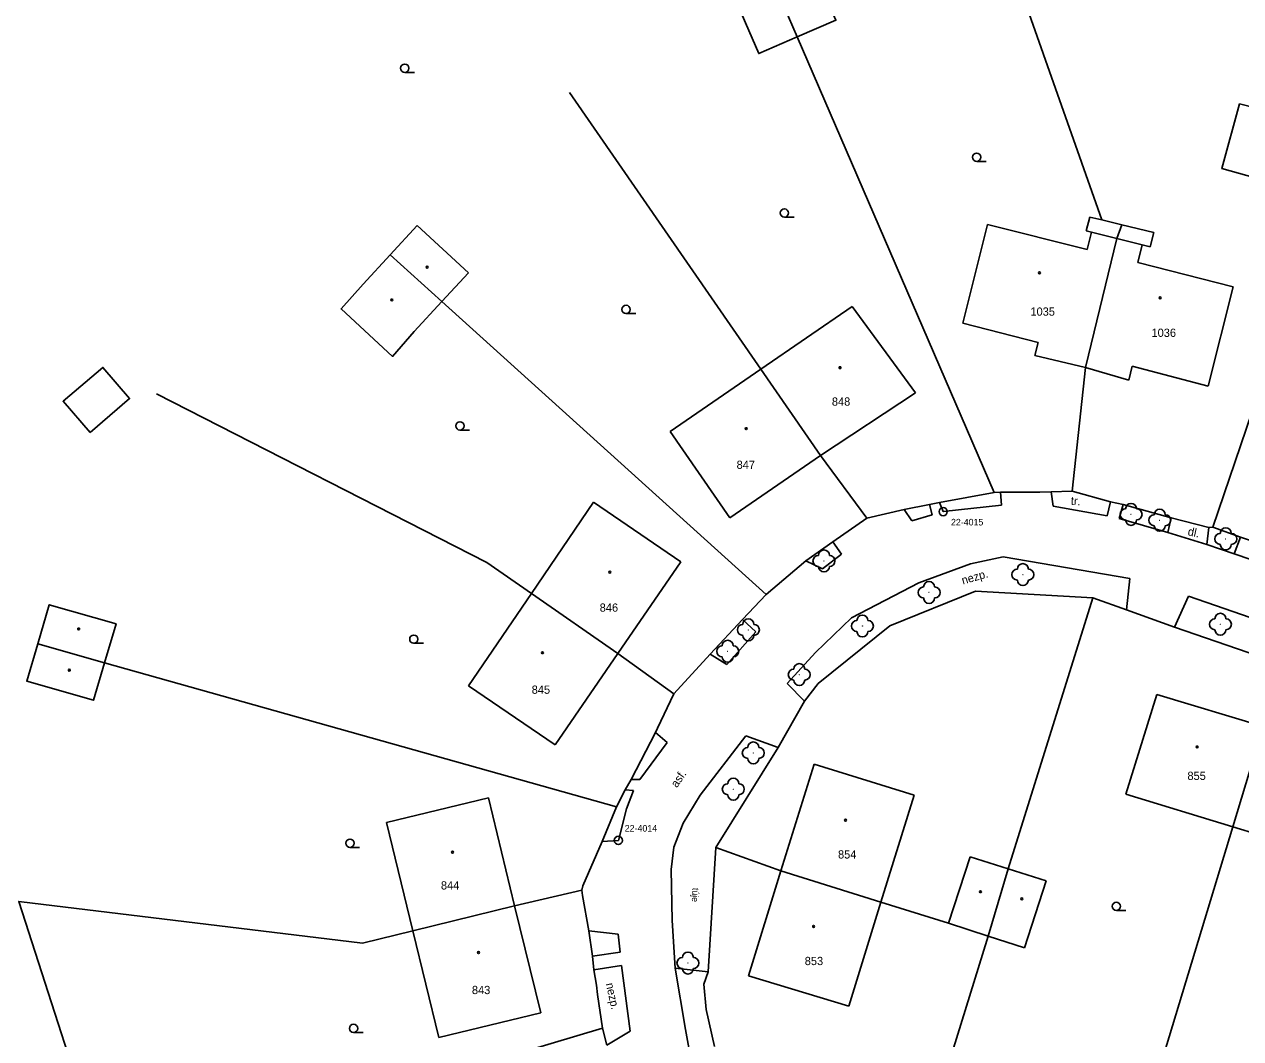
# Model space of a CAD drawing. Extents: x -794191 to -788944, y -1117087 to -1105044.
# Drawn here: x -791722.9 to -791612.2, y -1109430.2 to -1109337.9 of the extents above; entities that cross this region are included whole.
import ezdxf

# ---------------------------------------------------------------- set-up
doc = ezdxf.new("R2010")
doc.units = 0
for name, color, linetype in [('Doplněk polohopisu', 7, 'Continuous'), ('Hranice - ploty_ zdi', 7, 'Continuous'), ('Komunikace', 7, 'Continuous'), ('Pomocné popisy', 7, 'Continuous'), ('Stavební objekty', 7, 'Continuous'), ('temporary_level_1', 7, 'Continuous'), ('Zeleň', 7, 'Continuous'), ('Značky druhů budov', 7, 'Continuous'), ('Značky druhů pozemků', 7, 'Continuous'), ('Čísla popisná', 7, 'Continuous')]:
    doc.layers.add(name, color=color, linetype=linetype)

msp = doc.modelspace()

# ---------------------------------------------------------------- linework, layer by layer
at = {"layer": 'Doplněk polohopisu'}
for p, q in [((-791618.85, -1109384.15), (-791615.3, -1109385.23)), ((-791612.84, -1109386.09), (-791605.16, -1109388.69)), ((-791660.7, -1109424.12), (-791663.69, -1109423.79))]:
    msp.add_line(p, q, dxfattribs=at)
at = {"layer": 'Hranice - ploty_ zdi'}
for p, q in [((-791624.86, -1109355.71), (-791633.85, -1109330.23)), ((-791634.66, -1109380.52), (-791652.61, -1109339.05)), ((-791614.78, -1109383.66), (-791600.41, -1109341.39)), ((-791655.92, -1109369.3), (-791673.32, -1109344.12)), ((-791655.42, -1109389.79), (-791684.95, -1109363.12)), ((-791627.56, -1109380.4), (-791626.37, -1109369.15)), ((-791680.85, -1109386.88), (-791710.9, -1109371.54)), ((-791646.25, -1109382.85), (-791650.49, -1109377.15)), ((-791639.65, -1109381.42), (-791634.66, -1109380.52)), ((-791634.66, -1109380.52), (-791634.1, -1109380.49)), ((-791634.1, -1109380.49), (-791630.5, -1109380.48)), ((-791630.5, -1109380.48), (-791629.47, -1109380.46)), ((-791629.47, -1109380.46), (-791627.56, -1109380.4)), ((-791627.56, -1109380.4), (-791624.08, -1109381.35)), ((-791646.25, -1109382.85), (-791642.87, -1109382.05)), ((-791642.87, -1109382.05), (-791640.56, -1109381.59)), ((-791640.56, -1109381.59), (-791639.65, -1109381.42)), ((-791624.08, -1109381.35), (-791622.94, -1109381.6)), ((-791622.94, -1109381.6), (-791618.56, -1109382.82)), ((-791649.35, -1109385), (-791646.25, -1109382.85)), ((-791618.56, -1109382.82), (-791615.13, -1109383.71)), ((-791651.82, -1109386.72), (-791649.35, -1109385)), ((-791612.25, -1109384.59), (-791604.94, -1109387.01)), ((-791676.79, -1109389.7), (-791680.85, -1109386.88)), ((-791655.42, -1109389.79), (-791651.82, -1109386.72)), ((-791657.57, -1109392.08), (-791655.42, -1109389.79)), ((-791636.36, -1109389.5), (-791644.16, -1109392.65)), ((-791625.7, -1109390.09), (-791636.36, -1109389.5)), ((-791633.39, -1109414.77), (-791625.7, -1109390.09)), ((-791622.62, -1109391.2), (-791625.7, -1109390.09)), ((-791660.52, -1109395.21), (-791657.57, -1109392.08)), ((-791618.25, -1109392.78), (-791622.62, -1109391.2)), ((-791608.08, -1109396.26), (-791618.25, -1109392.78)), ((-791663.83, -1109398.83), (-791668.91, -1109395.16)), ((-791663.83, -1109398.83), (-791660.52, -1109395.21)), ((-791669.03, -1109409.12), (-791715.63, -1109396.01)), ((-791665.3, -1109401.96), (-791663.83, -1109398.83)), ((-791654.34, -1109403.72), (-791651.93, -1109399.51)), ((-791665.49, -1109402.35), (-791665.3, -1109401.96)), ((-791667.7, -1109406.62), (-791665.49, -1109402.35)), ((-791654.34, -1109403.72), (-791660.01, -1109412.82)), ((-791669.03, -1109409.12), (-791668.24, -1109407.58)), ((-791668.24, -1109407.58), (-791667.7, -1109406.62)), ((-791670.36, -1109412.28), (-791669.03, -1109409.12)), ((-791612.95, -1109410.94), (-791620.98, -1109437.46)), ((-791672.1, -1109416.31), (-791670.36, -1109412.28)), ((-791660.01, -1109412.82), (-791660.7, -1109424.12)), ((-791654.07, -1109414.93), (-791660.01, -1109412.82)), ((-791672.19, -1109416.69), (-791672.1, -1109416.31)), ((-791672.19, -1109416.69), (-791678.31, -1109418.14)), ((-791672.15, -1109417.2), (-791672.19, -1109416.69)), ((-791671.57, -1109420.4), (-791672.15, -1109417.2)), ((-791644.98, -1109417.8), (-791638.82, -1109419.69)), ((-791687.57, -1109420.39), (-791692.17, -1109421.51)), ((-791671.23, -1109422.72), (-791671.57, -1109420.4)), ((-791638.48, -1109431.48), (-791635.22, -1109420.89)), ((-791671.09, -1109423.94), (-791671.23, -1109422.72)), ((-791670.87, -1109425.36), (-791671.09, -1109423.94)), ((-791661.09, -1109425.24), (-791660.7, -1109424.12)), ((-791670.87, -1109425.36), (-791670.77, -1109426.21)), ((-791660.89, -1109427.57), (-791661.09, -1109425.24)), ((-791670.33, -1109429.27), (-791670.77, -1109426.21)), ((-791660.13, -1109430.94), (-791660.89, -1109427.57)), ((-791700.31, -1109438.17), (-791670.33, -1109429.27)), ((-791669.92, -1109430.8), (-791670.33, -1109429.27))]:
    msp.add_line(p, q, dxfattribs=at)
for points in [[(-791615.13, -1109383.71), (-791614.78, -1109383.66), (-791612.25, -1109384.59)], [(-791644.16, -1109392.65), (-791650.69, -1109397.9), (-791651.93, -1109399.51)], [(-791692.17, -1109421.51), (-791723.44, -1109417.72), (-791715.4, -1109442.66)]]:
    msp.add_lwpolyline(points, dxfattribs=at)
at = {"layer": 'Komunikace'}
for p, q in [((-791634.1, -1109380.49), (-791633.99, -1109381.65)), ((-791629.31, -1109381.76), (-791629.47, -1109380.46)), ((-791642.16, -1109383.08), (-791642.87, -1109382.05)), ((-791640.56, -1109381.59), (-791640.3, -1109382.53)), ((-791639.31, -1109382.25), (-791639.65, -1109381.42)), ((-791633.99, -1109381.65), (-791639.31, -1109382.25)), ((-791624.39, -1109382.64), (-791629.31, -1109381.76)), ((-791624.08, -1109381.35), (-791624.39, -1109382.64)), ((-791622.94, -1109381.6), (-791623.28, -1109382.88)), ((-791640.3, -1109382.53), (-791642.16, -1109383.08)), ((-791648.57, -1109386.11), (-791649.35, -1109385)), ((-791650.28, -1109387.46), (-791648.57, -1109386.11)), ((-791636.81, -1109386.99), (-791633.84, -1109386.38)), ((-791633.84, -1109386.38), (-791622.33, -1109388.33)), ((-791651.82, -1109386.72), (-791650.28, -1109387.46)), ((-791641.53, -1109388.73), (-791636.81, -1109386.99)), ((-791647.66, -1109391.91), (-791641.53, -1109388.73)), ((-791622.33, -1109388.33), (-791622.62, -1109391.2)), ((-791618.25, -1109392.78), (-791616.98, -1109389.95)), ((-791616.98, -1109389.95), (-791597.34, -1109396.74)), ((-791656.37, -1109393.2), (-791657.57, -1109392.08)), ((-791650.93, -1109395.06), (-791647.66, -1109391.91)), ((-791658.99, -1109396.17), (-791656.37, -1109393.2)), ((-791660.52, -1109395.21), (-791658.99, -1109396.17)), ((-791653.52, -1109397.88), (-791650.93, -1109395.06)), ((-791651.93, -1109399.51), (-791653.52, -1109397.88)), ((-791664.42, -1109403.27), (-791666.91, -1109406.62)), ((-791665.49, -1109402.35), (-791664.42, -1109403.27)), ((-791657.26, -1109402.66), (-791661.43, -1109408.04)), ((-791654.34, -1109403.72), (-791657.26, -1109402.66)), ((-791667.49, -1109407.64), (-791668.24, -1109407.58)), ((-791667.49, -1109407.64), (-791668.14, -1109409.31)), ((-791666.91, -1109406.62), (-791667.7, -1109406.62)), ((-791661.43, -1109408.04), (-791662.96, -1109410.61)), ((-791668.14, -1109409.31), (-791668.87, -1109412.17)), ((-791662.96, -1109410.61), (-791663.82, -1109412.78)), ((-791668.87, -1109412.17), (-791670.36, -1109412.28)), ((-791663.82, -1109412.78), (-791664.06, -1109414.81)), ((-791664.06, -1109414.81), (-791663.97, -1109419.45)), ((-791663.97, -1109419.45), (-791663.69, -1109423.79)), ((-791671.57, -1109420.4), (-791668.89, -1109420.69)), ((-791668.89, -1109420.69), (-791668.72, -1109422.35)), ((-791668.72, -1109422.35), (-791671.23, -1109422.72)), ((-791671.09, -1109423.94), (-791668.6, -1109423.56)), ((-791668.6, -1109423.56), (-791667.81, -1109429.53)), ((-791662.75, -1109429.39), (-791663.69, -1109423.79)), ((-791667.81, -1109429.53), (-791669.92, -1109430.8)), ((-791662.17, -1109432.54), (-791662.75, -1109429.39))]:
    msp.add_line(p, q, dxfattribs=at)
for points in [[(-791618.56, -1109382.82), (-791618.85, -1109384.15), (-791623.28, -1109382.88)], [(-791612.25, -1109384.59), (-791612.84, -1109386.09), (-791615.3, -1109385.23), (-791615.13, -1109383.71)]]:
    msp.add_lwpolyline(points, dxfattribs=at)
at = {"layer": 'Stavební objekty'}
for p, q in [((-791655.11, -1109333.22), (-791652.61, -1109339.05)), ((-791625.96, -1109355.44), (-791626.29, -1109356.7)), ((-791687.19, -1109356.2), (-791689.65, -1109358.88)), ((-791682.51, -1109360.52), (-791687.19, -1109356.2)), ((-791637.51, -1109365.09), (-791635.29, -1109356.11)), ((-791635.29, -1109356.11), (-791626.21, -1109358.41)), ((-791623.5, -1109357.39), (-791623.05, -1109356.15)), ((-791620.14, -1109356.86), (-791623.05, -1109356.15)), ((-791626.37, -1109369.15), (-791623.5, -1109357.39)), ((-791625.8, -1109356.82), (-791626.21, -1109358.41)), ((-791620.46, -1109358.15), (-791620.14, -1109356.86)), ((-791689.65, -1109358.88), (-791692.1, -1109361.55)), ((-791689.65, -1109358.88), (-791684.95, -1109363.12)), ((-791621.19, -1109357.97), (-791621.6, -1109359.59)), ((-791621.6, -1109359.59), (-791612.93, -1109361.8)), ((-791684.95, -1109363.12), (-791682.51, -1109360.52)), ((-791612.93, -1109361.8), (-791615.18, -1109370.83)), ((-791687.45, -1109365.85), (-791684.95, -1109363.12)), ((-791641.83, -1109371.44), (-791647.59, -1109363.59)), ((-791630.67, -1109366.85), (-791637.51, -1109365.09)), ((-791630.98, -1109368.05), (-791630.67, -1109366.85)), ((-791655.92, -1109369.3), (-791650.49, -1109377.15)), ((-791622.1, -1109369.02), (-791622.4, -1109370.29)), ((-791615.18, -1109370.83), (-791622.1, -1109369.02)), ((-791664.15, -1109374.95), (-791658.74, -1109382.82)), ((-791671.12, -1109381.38), (-791663.2, -1109386.83)), ((-791668.91, -1109395.16), (-791676.79, -1109389.7)), ((-791674.62, -1109403.47), (-791682.5, -1109398.09)), ((-791622.69, -1109407.97), (-791619.87, -1109398.88)), ((-791612.95, -1109410.94), (-791610.19, -1109401.82)), ((-791654.07, -1109414.93), (-791651.06, -1109405.23)), ((-791651.06, -1109405.23), (-791641.96, -1109408.07)), ((-791689.96, -1109410.55), (-791680.69, -1109408.3)), ((-791638.82, -1109419.69), (-791636.86, -1109413.66)), ((-791657.04, -1109424.5), (-791654.07, -1109414.93)), ((-791654.07, -1109414.93), (-791644.98, -1109417.8)), ((-791635.22, -1109420.89), (-791633.39, -1109414.77)), ((-791629.95, -1109415.86), (-791631.9, -1109421.94)), ((-791687.57, -1109420.39), (-791678.31, -1109418.14)), ((-791647.9, -1109427.27), (-791657.04, -1109424.5)), ((-791675.94, -1109427.87), (-791685.21, -1109430.12))]:
    msp.add_line(p, q, dxfattribs=at)
for points in [[(-791658.62, -1109334.74), (-791656.09, -1109340.56), (-791652.61, -1109339.05), (-791649.07, -1109337.53), (-791651.66, -1109331.71)], [(-791623.05, -1109356.15), (-791624.86, -1109355.71), (-791625.96, -1109355.44)], [(-791626.29, -1109356.7), (-791625.8, -1109356.82), (-791623.5, -1109357.39), (-791621.19, -1109357.97), (-791620.46, -1109358.15)], [(-791687.45, -1109365.85), (-791689.42, -1109368.13), (-791694.11, -1109363.8), (-791692.1, -1109361.55)], [(-791664.15, -1109374.95), (-791655.92, -1109369.3), (-791647.59, -1109363.59)], [(-791622.4, -1109370.29), (-791626.37, -1109369.15), (-791630.98, -1109368.05)], [(-791658.74, -1109382.82), (-791650.49, -1109377.15), (-791641.83, -1109371.44)], [(-791682.5, -1109398.09), (-791676.79, -1109389.7), (-791671.12, -1109381.38)], [(-791663.2, -1109386.83), (-791668.91, -1109395.16), (-791674.62, -1109403.47)], [(-791721.72, -1109394.28), (-791720.67, -1109390.72), (-791714.58, -1109392.47), (-791715.63, -1109396.01)], [(-791619.87, -1109398.88), (-791610.19, -1109401.82), (-791600.58, -1109404.74)], [(-791680.69, -1109408.3), (-791678.31, -1109418.14), (-791675.94, -1109427.87)], [(-791641.96, -1109408.07), (-791644.98, -1109417.8), (-791647.9, -1109427.27)], [(-791603.36, -1109413.86), (-791612.95, -1109410.94), (-791622.69, -1109407.97)], [(-791685.21, -1109430.12), (-791687.57, -1109420.39), (-791689.96, -1109410.55)], [(-791636.86, -1109413.66), (-791633.39, -1109414.77), (-791629.95, -1109415.86)], [(-791631.9, -1109421.94), (-791635.22, -1109420.89), (-791638.82, -1109419.69)]]:
    msp.add_lwpolyline(points, dxfattribs=at)
for points in [[(-791612.34, -1109345.13), (-791613.95, -1109351.03), (-791608.08, -1109352.65), (-791606.41, -1109346.67)], [(-791716.94, -1109375.04), (-791719.41, -1109372.2), (-791715.78, -1109369.13), (-791713.35, -1109371.96)], [(-791721.72, -1109394.28), (-791722.72, -1109397.68), (-791716.65, -1109399.42), (-791715.63, -1109396.01)]]:
    msp.add_lwpolyline(points, close=True, dxfattribs=at)
at = {"layer": 'temporary_level_1'}
for centre, radius in [((-791639.31, -1109382.251), 0.375), ((-791639.31, -1109382.251), 0.0005), ((-791668.87, -1109412.171), 0.375), ((-791668.87, -1109412.171), 0.0005)]:
    msp.add_circle(centre, radius, dxfattribs=at)
at = {"layer": 'Zeleň'}
for centre in [(-791622.21, -1109382.5), (-791619.6, -1109383.03), (-791613.59, -1109384.73), (-791650.16, -1109386.74), (-791632.06, -1109387.98), (-791640.59, -1109389.61), (-791657.04, -1109393.01), (-791646.66, -1109392.66), (-791614.08, -1109392.5), (-791658.92, -1109394.96), (-791652.41, -1109397.08), (-791656.59, -1109404.21), (-791658.41, -1109407.51), (-791662.54, -1109423.33)]:
    msp.add_circle(centre, 0.0005, dxfattribs=at)
for centre, start, end in [((-791622.71, -1109382.5), 89.99999, 269.99999), ((-791622.21, -1109382), 0, 179.99999), ((-791621.71, -1109382.5), 270, 89.99999), ((-791619.6, -1109382.53), 0, 179.99999), ((-791622.21, -1109383), 179.99999, 359.99999), ((-791620.1, -1109383.03), 89.99999, 269.99999), ((-791619.1, -1109383.03), 270, 89.99999), ((-791619.6, -1109383.53), 179.99999, 359.99999), ((-791614.09, -1109384.73), 89.99999, 269.99999), ((-791613.59, -1109384.23), 0, 179.99999), ((-791613.09, -1109384.73), 270, 89.99999), ((-791613.59, -1109385.23), 179.99999, 359.99999), ((-791650.66, -1109386.74), 89.99999, 269.99999), ((-791650.16, -1109386.24), 0, 179.99999), ((-791649.66, -1109386.74), 270, 89.99999), ((-791650.16, -1109387.24), 179.99999, 359.99999), ((-791632.56, -1109387.98), 89.99999, 269.99999), ((-791632.06, -1109387.48), 0, 179.99999), ((-791631.56, -1109387.98), 270, 89.99999), ((-791640.59, -1109389.11), 0, 179.99999), ((-791632.06, -1109388.48), 179.99999, 359.99999), ((-791641.09, -1109389.61), 89.99999, 269.99999), ((-791640.09, -1109389.61), 270, 89.99999), ((-791640.59, -1109390.11), 179.99999, 359.99999), ((-791657.04, -1109392.51), 0, 179.99999), ((-791647.16, -1109392.66), 89.99999, 269.99999), ((-791646.66, -1109392.16), 0, 179.99999), ((-791646.16, -1109392.66), 270, 89.99999), ((-791614.58, -1109392.5), 89.99999, 269.99999), ((-791614.08, -1109392), 0, 179.99999), ((-791613.58, -1109392.5), 270, 89.99999), ((-791657.54, -1109393.01), 89.99999, 269.99999), ((-791656.54, -1109393.01), 270, 89.99999), ((-791646.66, -1109393.16), 179.99999, 359.99999), ((-791614.08, -1109393), 179.99999, 359.99999), ((-791658.92, -1109394.46), 0, 179.99999), ((-791657.04, -1109393.51), 179.99999, 359.99999), ((-791659.42, -1109394.96), 89.99999, 269.99999), ((-791658.92, -1109395.46), 179.99999, 359.99999), ((-791658.42, -1109394.96), 270, 89.99999), ((-791652.91, -1109397.08), 89.99999, 269.99999), ((-791652.41, -1109396.58), 0, 179.99999), ((-791651.91, -1109397.08), 270, 89.99999), ((-791652.41, -1109397.58), 179.99999, 359.99999), ((-791656.59, -1109403.71), 0, 179.99999), ((-791657.09, -1109404.21), 89.99999, 269.99999), ((-791656.09, -1109404.21), 270, 89.99999), ((-791656.59, -1109404.71), 179.99999, 359.99999), ((-791658.41, -1109407.01), 0, 179.99999), ((-791658.91, -1109407.51), 89.99999, 269.99999), ((-791657.91, -1109407.51), 270, 89.99999), ((-791658.41, -1109408.01), 179.99999, 359.99999), ((-791663.04, -1109423.33), 89.99999, 269.99999), ((-791662.54, -1109422.83), 0, 179.99999), ((-791662.04, -1109423.33), 270, 89.99999), ((-791662.54, -1109423.83), 179.99999, 359.99999)]:
    msp.add_arc(centre, 0.5, start, end, dxfattribs=at)
at = {"layer": 'Značky druhů budov'}
for centre in [(-791686.28, -1109360), (-791630.55, -1109360.52), (-791689.49, -1109362.99), (-791619.57, -1109362.8), (-791648.7, -1109369.15), (-791657.23, -1109374.7), (-791669.65, -1109387.75), (-791717.99, -1109392.93), (-791675.78, -1109395.09), (-791718.84, -1109396.69), (-791616.2, -1109403.67), (-791648.19, -1109410.34), (-791683.96, -1109413.25), (-791635.92, -1109416.84), (-791632.16, -1109417.5), (-791651.1, -1109420), (-791681.6, -1109422.38)]:
    msp.add_circle(centre, 0.0875, dxfattribs=at)
at = {"layer": 'Značky druhů pozemků'}
for p, q in [((-791688.31, -1109342.275), (-791687.435, -1109342.275)), ((-791636.26, -1109350.375), (-791635.385, -1109350.375)), ((-791653.76, -1109355.445), (-791652.885, -1109355.445)), ((-791668.17, -1109364.225), (-791667.295, -1109364.225)), ((-791683.29, -1109374.825), (-791682.415, -1109374.825)), ((-791687.49, -1109394.235), (-791686.615, -1109394.235)), ((-791693.3, -1109412.805), (-791692.425, -1109412.805)), ((-791623.55, -1109418.545), (-791622.675, -1109418.545)), ((-791692.97, -1109429.655), (-791692.095, -1109429.655))]:
    msp.add_line(p, q, dxfattribs=at)
for centre in [(-791688.31, -1109341.9), (-791636.26, -1109350), (-791653.76, -1109355.07), (-791668.17, -1109363.85), (-791683.29, -1109374.45), (-791687.49, -1109393.86), (-791693.3, -1109412.43), (-791623.55, -1109418.17), (-791692.97, -1109429.28)]:
    msp.add_circle(centre, 0.375, dxfattribs=at)

# ---------------------------------------------------------------- texts
at = {"layer": 'Pomocné popisy'}
for s, rotation, p in [('tr.', 355.7536, (-791627.71, -1109381.62)), ('dl.', 347.96509, (-791617.1, -1109384.39)), ('nezp.', 16.05723, (-791637.513, -1109388.89)), ('asf.', 55.54024, (-791663.55, -1109407.43)), ('nezp.', 282.50036, (-791670.02, -1109425.22))]:
    msp.add_text(s, height=0.75, rotation=rotation, dxfattribs=at).set_placement(p)
at = {"layer": 'temporary_level_1'}
for s, p in [('22-4015', (-791638.6, -1109383.51)), ('22-4014', (-791668.29, -1109411.37))]:
    msp.add_text(s, height=0.6, dxfattribs=at).set_placement(p)
at = {"layer": 'Zeleň'}
msp.add_text('túje', height=0.6, rotation=267.45938, dxfattribs=at).set_placement((-791662.13, -1109416.48))
at = {"layer": 'Čísla popisná'}
for s, p in [('1035', (-791631.37, -1109364.42)), ('1036', (-791620.35, -1109366.35)), ('848', (-791649.44, -1109372.61)), ('847', (-791658.11, -1109378.36)), ('846', (-791670.57, -1109391.36)), ('845', (-791676.76, -1109398.83)), ('855', (-791617.08, -1109406.67)), ('854', (-791648.88, -1109413.82)), ('844', (-791685.02, -1109416.64)), ('853', (-791651.91, -1109423.52)), ('843', (-791682.2, -1109426.16))]:
    msp.add_text(s, height=0.75, dxfattribs=at).set_placement(p)

doc.saveas('drawing.dxf')
